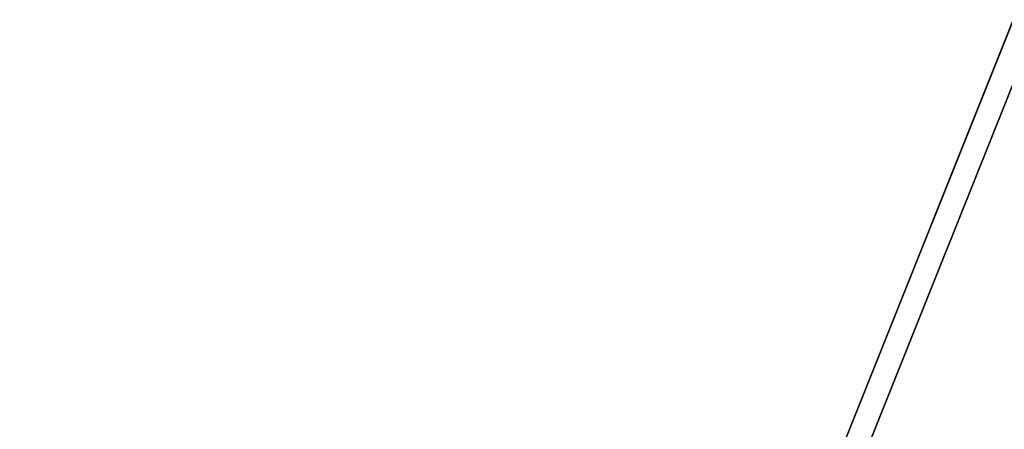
# Model space of a CAD drawing. Header units: millimetres. Extents: x -125 to 171, y -35 to 1363.
# Tile 718 of 1056: x -53.800746 to -53.799775, y 1225.699256 to 1225.69966. Entities that reach past the tile are written whole.
import ezdxf

# ---------------------------------------------------------------- set-up
doc = ezdxf.new("R2010")
doc.units = ezdxf.units.MM
doc.header["$LTSCALE"] = 65.185185
for name, color, linetype in [('2575', 7, 'CONTINUOUS'), ('2576', 7, 'CONTINUOUS'), ('2595', 7, 'CONTINUOUS'), ('2596', 7, 'CONTINUOUS')]:
    doc.layers.add(name, color=color, linetype=linetype)

msp = doc.modelspace()

# ---------------------------------------------------------------- linework, layer by layer
at = {"layer": '2575', "linetype": 'CONTINUOUS'}
for points in [[(-53.79960508, 1225.7, 341.43882581), (-54.79967065, 1225.7, 342.16541598), (-53.79963524, 1223.2, 341.43886732), (-53.79960508, 1225.7, 341.43882581)], [(-54.79967065, 1225.7, 342.16541598), (-54.79962186, 1223.2, 342.16540013), (-53.79963524, 1223.2, 341.43886732), (-54.79967065, 1225.7, 342.16541598)]]:
    msp.add_3dface(points, dxfattribs=at)
at = {"layer": '2576', "linetype": 'CONTINUOUS'}
for points in [[(-54.79965041, 1225.7, 338.36117016), (-53.79963013, 1225.7, 339.08771928), (-54.79964767, 1223.2, 338.36117105), (-54.79965041, 1225.7, 338.36117016)], [(-53.79963013, 1225.7, 339.08771928), (-53.79963013, 1223.2, 339.08771928), (-54.79964767, 1223.2, 338.36117105), (-53.79963013, 1225.7, 339.08771928)]]:
    msp.add_3dface(points, dxfattribs=at)
at = {"layer": '2595', "linetype": 'CONTINUOUS'}
for points in [[(-53.79963013, 1225.7, 260.91228072), (-54.79965041, 1225.7, 261.63882984), (-53.79963013, 1223.2, 260.91228072), (-53.79963013, 1225.7, 260.91228072)], [(-53.79963013, 1223.2, 260.91228072), (-54.79965041, 1225.7, 261.63882984), (-54.79964767, 1223.2, 261.63882895), (-53.79963013, 1223.2, 260.91228072)]]:
    msp.add_3dface(points, dxfattribs=at)
at = {"layer": '2596', "linetype": 'CONTINUOUS'}
for points in [[(-54.79967065, 1225.7, 257.83458402), (-53.79960508, 1225.7, 258.56117419), (-54.79962186, 1223.2, 257.83459987), (-54.79967065, 1225.7, 257.83458402)], [(-53.79960508, 1225.7, 258.56117419), (-53.79963524, 1223.2, 258.56113268), (-54.79962186, 1223.2, 257.83459987), (-53.79960508, 1225.7, 258.56117419)]]:
    msp.add_3dface(points, dxfattribs=at)

doc.saveas('drawing.dxf')
